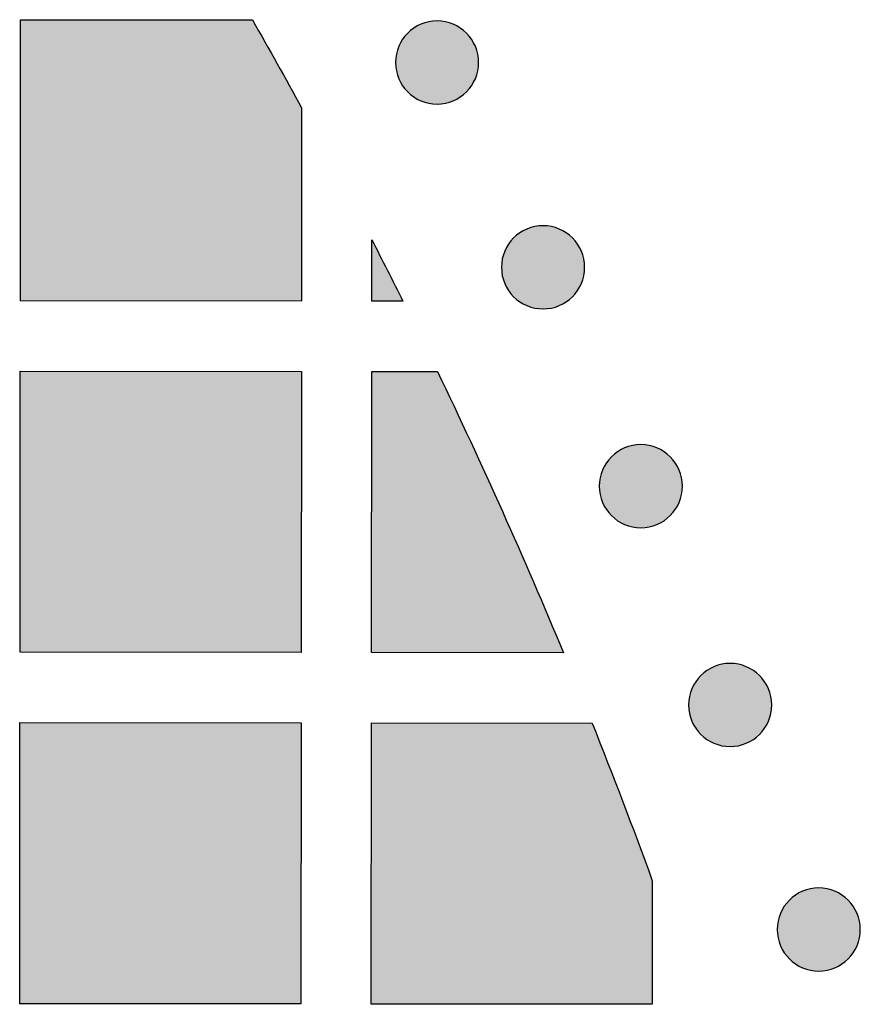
# Model space of a CAD drawing. Header units: millimetres. Extents: x -3873 to -97, y 912 to 4165.
# Tile 652 of 656: x -147 to -111, y 3995 to 4037. Entities that reach past the tile are written whole.
import ezdxf

# ---------------------------------------------------------------- set-up
doc = ezdxf.new("R2010")
doc.units = ezdxf.units.MM
doc.layers.add('pattern', color=7, linetype='Continuous', true_color=0x000000)

msp = doc.modelspace()

# ---------------------------------------------------------------- hatches: boundary and pattern name
at = {"layer": 'pattern'}
for points in [[(-134.567, 4033.376), (-134.575, 4025.125), (-146.575, 4025.136), (-146.564, 4037.136), (-136.671, 4037.127)], [(-130.04, 4036.565), (-130.012, 4036.592), (-129.983, 4036.619), (-129.953, 4036.646), (-129.922, 4036.672), (-129.89, 4036.698), (-129.858, 4036.723), (-129.825, 4036.748), (-129.791, 4036.772), (-129.756, 4036.795), (-129.72, 4036.818), (-129.683, 4036.84), (-129.646, 4036.861), (-129.608, 4036.882), (-129.569, 4036.901), (-129.53, 4036.92), (-129.49, 4036.938), (-129.449, 4036.955), (-129.408, 4036.971), (-129.366, 4036.986), (-129.323, 4037), (-129.28, 4037.013), (-129.237, 4037.025), (-129.193, 4037.036), (-129.149, 4037.046), (-129.104, 4037.055), (-129.059, 4037.062), (-129.014, 4037.069), (-128.968, 4037.074), (-128.922, 4037.078), (-128.877, 4037.081), (-128.831, 4037.083), (-128.785, 4037.083), (-128.739, 4037.083), (-128.693, 4037.081), (-128.647, 4037.078), (-128.602, 4037.074), (-128.556, 4037.068), (-128.511, 4037.062), (-128.466, 4037.054), (-128.421, 4037.045), (-128.377, 4037.035), (-128.333, 4037.024), (-128.29, 4037.012), (-128.247, 4036.999), (-128.204, 4036.985), (-128.162, 4036.97), (-128.121, 4036.954), (-128.08, 4036.937), (-128.04, 4036.919), (-128.001, 4036.9), (-127.962, 4036.88), (-127.924, 4036.86), (-127.887, 4036.838), (-127.85, 4036.816), (-127.815, 4036.793), (-127.78, 4036.77), (-127.746, 4036.746), (-127.712, 4036.721), (-127.68, 4036.696), (-127.648, 4036.67), (-127.618, 4036.644), (-127.588, 4036.617), (-127.559, 4036.59), (-127.531, 4036.562), (-127.503, 4036.534), (-127.476, 4036.505), (-127.449, 4036.475), (-127.423, 4036.444), (-127.397, 4036.413), (-127.372, 4036.38), (-127.348, 4036.347), (-127.324, 4036.313), (-127.3, 4036.278), (-127.278, 4036.242), (-127.256, 4036.206), (-127.234, 4036.168), (-127.214, 4036.13), (-127.194, 4036.092), (-127.175, 4036.052), (-127.158, 4036.012), (-127.141, 4035.971), (-127.125, 4035.93), (-127.109, 4035.888), (-127.095, 4035.846), (-127.082, 4035.803), (-127.07, 4035.759), (-127.059, 4035.715), (-127.05, 4035.671), (-127.041, 4035.626), (-127.033, 4035.581), (-127.027, 4035.536), (-127.022, 4035.491), (-127.017, 4035.445), (-127.015, 4035.399), (-127.013, 4035.353), (-127.012, 4035.307), (-127.013, 4035.261), (-127.015, 4035.215), (-127.018, 4035.17), (-127.022, 4035.124), (-127.027, 4035.079), (-127.034, 4035.033), (-127.041, 4034.988), (-127.05, 4034.944), (-127.06, 4034.899), (-127.071, 4034.856), (-127.083, 4034.812), (-127.096, 4034.769), (-127.111, 4034.727), (-127.126, 4034.685), (-127.142, 4034.643), (-127.159, 4034.603), (-127.177, 4034.563), (-127.196, 4034.523), (-127.215, 4034.484), (-127.236, 4034.447), (-127.257, 4034.409), (-127.279, 4034.373), (-127.302, 4034.337), (-127.326, 4034.302), (-127.35, 4034.268), (-127.374, 4034.235), (-127.4, 4034.202), (-127.425, 4034.171), (-127.452, 4034.14), (-127.478, 4034.11), (-127.506, 4034.081), (-127.533, 4034.053), (-127.561, 4034.026), (-127.59, 4033.999), (-127.62, 4033.972), (-127.651, 4033.946), (-127.683, 4033.92), (-127.715, 4033.895), (-127.748, 4033.87), (-127.783, 4033.846), (-127.818, 4033.823), (-127.853, 4033.8), (-127.89, 4033.778), (-127.927, 4033.757), (-127.965, 4033.736), (-128.004, 4033.717), (-128.043, 4033.698), (-128.083, 4033.68), (-128.124, 4033.663), (-128.166, 4033.647), (-128.207, 4033.632), (-128.25, 4033.618), (-128.293, 4033.605), (-128.336, 4033.593), (-128.38, 4033.582), (-128.425, 4033.572), (-128.469, 4033.563), (-128.514, 4033.556), (-128.56, 4033.549), (-128.605, 4033.544), (-128.651, 4033.54), (-128.696, 4033.537), (-128.742, 4033.535), (-128.788, 4033.535), (-128.834, 4033.535), (-128.88, 4033.537), (-128.926, 4033.54), (-128.972, 4033.544), (-129.017, 4033.55), (-129.062, 4033.556), (-129.107, 4033.564), (-129.152, 4033.573), (-129.196, 4033.583), (-129.24, 4033.594), (-129.283, 4033.606), (-129.326, 4033.619), (-129.369, 4033.633), (-129.411, 4033.648), (-129.452, 4033.664), (-129.493, 4033.681), (-129.533, 4033.699), (-129.572, 4033.718), (-129.611, 4033.738), (-129.649, 4033.758), (-129.686, 4033.78), (-129.723, 4033.802), (-129.758, 4033.824), (-129.793, 4033.848), (-129.827, 4033.872), (-129.861, 4033.897), (-129.893, 4033.922), (-129.925, 4033.948), (-129.955, 4033.974), (-129.985, 4034.001), (-130.014, 4034.028), (-130.042, 4034.056), (-130.07, 4034.084), (-130.097, 4034.113), (-130.124, 4034.143), (-130.15, 4034.173), (-130.176, 4034.205), (-130.201, 4034.238), (-130.225, 4034.271), (-130.25, 4034.305), (-130.273, 4034.34), (-130.296, 4034.376), (-130.318, 4034.412), (-130.339, 4034.449), (-130.359, 4034.487), (-130.379, 4034.526), (-130.398, 4034.566), (-130.416, 4034.606), (-130.433, 4034.647), (-130.449, 4034.688), (-130.464, 4034.73), (-130.478, 4034.772), (-130.491, 4034.815), (-130.503, 4034.859), (-130.514, 4034.903), (-130.524, 4034.947), (-130.532, 4034.992), (-130.54, 4035.037), (-130.546, 4035.082), (-130.552, 4035.127), (-130.556, 4035.173), (-130.559, 4035.219), (-130.56, 4035.265), (-130.561, 4035.311), (-130.56, 4035.357), (-130.558, 4035.402), (-130.555, 4035.448), (-130.551, 4035.494), (-130.546, 4035.539), (-130.539, 4035.585), (-130.532, 4035.63), (-130.523, 4035.674), (-130.513, 4035.718), (-130.502, 4035.762), (-130.49, 4035.806), (-130.477, 4035.849), (-130.463, 4035.891), (-130.447, 4035.933), (-130.431, 4035.974), (-130.414, 4036.015), (-130.396, 4036.055), (-130.377, 4036.095), (-130.358, 4036.133), (-130.337, 4036.171), (-130.316, 4036.209), (-130.294, 4036.245), (-130.271, 4036.281), (-130.248, 4036.316), (-130.224, 4036.35), (-130.199, 4036.383), (-130.174, 4036.415), (-130.148, 4036.447), (-130.121, 4036.478), (-130.095, 4036.508), (-130.068, 4036.537)], [(-125.517, 4027.823), (-125.488, 4027.85), (-125.459, 4027.877), (-125.429, 4027.904), (-125.399, 4027.93), (-125.367, 4027.956), (-125.335, 4027.981), (-125.301, 4028.006), (-125.267, 4028.03), (-125.232, 4028.053), (-125.196, 4028.076), (-125.16, 4028.098), (-125.123, 4028.119), (-125.085, 4028.139), (-125.046, 4028.159), (-125.006, 4028.178), (-124.966, 4028.196), (-124.926, 4028.213), (-124.884, 4028.229), (-124.842, 4028.244), (-124.8, 4028.258), (-124.757, 4028.271), (-124.713, 4028.283), (-124.669, 4028.294), (-124.625, 4028.304), (-124.58, 4028.312), (-124.535, 4028.32), (-124.49, 4028.326), (-124.445, 4028.332), (-124.399, 4028.336), (-124.353, 4028.339), (-124.307, 4028.34), (-124.261, 4028.341), (-124.216, 4028.34), (-124.17, 4028.339), (-124.124, 4028.336), (-124.078, 4028.331), (-124.033, 4028.326), (-123.988, 4028.319), (-123.943, 4028.312), (-123.898, 4028.303), (-123.854, 4028.293), (-123.81, 4028.282), (-123.766, 4028.27), (-123.723, 4028.257), (-123.681, 4028.243), (-123.639, 4028.228), (-123.598, 4028.211), (-123.557, 4028.194), (-123.517, 4028.176), (-123.477, 4028.158), (-123.439, 4028.138), (-123.401, 4028.117), (-123.363, 4028.096), (-123.327, 4028.074), (-123.291, 4028.051), (-123.256, 4028.028), (-123.222, 4028.004), (-123.189, 4027.979), (-123.157, 4027.954), (-123.125, 4027.928), (-123.094, 4027.902), (-123.064, 4027.875), (-123.035, 4027.848), (-123.007, 4027.82), (-122.98, 4027.792), (-122.953, 4027.763), (-122.926, 4027.733), (-122.9, 4027.702), (-122.874, 4027.671), (-122.849, 4027.638), (-122.824, 4027.605), (-122.8, 4027.571), (-122.777, 4027.536), (-122.754, 4027.5), (-122.732, 4027.463), (-122.711, 4027.426), (-122.69, 4027.388), (-122.671, 4027.349), (-122.652, 4027.31), (-122.634, 4027.27), (-122.617, 4027.229), (-122.601, 4027.188), (-122.586, 4027.146), (-122.572, 4027.103), (-122.559, 4027.06), (-122.547, 4027.017), (-122.536, 4026.973), (-122.526, 4026.929), (-122.517, 4026.884), (-122.51, 4026.839), (-122.503, 4026.794), (-122.498, 4026.748), (-122.494, 4026.703), (-122.491, 4026.657), (-122.489, 4026.611), (-122.489, 4026.565), (-122.489, 4026.519), (-122.491, 4026.473), (-122.494, 4026.427), (-122.499, 4026.382), (-122.504, 4026.336), (-122.51, 4026.291), (-122.518, 4026.246), (-122.527, 4026.201), (-122.537, 4026.157), (-122.548, 4026.113), (-122.56, 4026.07), (-122.573, 4026.027), (-122.587, 4025.984), (-122.602, 4025.943), (-122.618, 4025.901), (-122.635, 4025.86), (-122.653, 4025.82), (-122.672, 4025.781), (-122.692, 4025.742), (-122.713, 4025.704), (-122.734, 4025.667), (-122.756, 4025.631), (-122.779, 4025.595), (-122.802, 4025.56), (-122.826, 4025.526), (-122.851, 4025.493), (-122.876, 4025.46), (-122.902, 4025.429), (-122.928, 4025.398), (-122.955, 4025.368), (-122.982, 4025.339), (-123.01, 4025.311), (-123.038, 4025.283), (-123.067, 4025.256), (-123.097, 4025.23), (-123.128, 4025.203), (-123.159, 4025.178), (-123.192, 4025.152), (-123.225, 4025.128), (-123.259, 4025.104), (-123.294, 4025.08), (-123.33, 4025.058), (-123.366, 4025.036), (-123.404, 4025.014), (-123.442, 4024.994), (-123.48, 4024.974), (-123.52, 4024.956), (-123.56, 4024.938), (-123.601, 4024.921), (-123.642, 4024.905), (-123.684, 4024.89), (-123.727, 4024.875), (-123.77, 4024.862), (-123.813, 4024.85), (-123.857, 4024.84), (-123.901, 4024.83), (-123.946, 4024.821), (-123.991, 4024.813), (-124.036, 4024.807), (-124.082, 4024.802), (-124.127, 4024.798), (-124.173, 4024.795), (-124.219, 4024.793), (-124.265, 4024.792), (-124.311, 4024.793), (-124.357, 4024.795), (-124.402, 4024.798), (-124.448, 4024.802), (-124.494, 4024.807), (-124.539, 4024.814), (-124.584, 4024.822), (-124.628, 4024.83), (-124.673, 4024.84), (-124.717, 4024.851), (-124.76, 4024.863), (-124.803, 4024.877), (-124.845, 4024.891), (-124.887, 4024.906), (-124.929, 4024.922), (-124.969, 4024.939), (-125.01, 4024.957), (-125.049, 4024.976), (-125.088, 4024.996), (-125.126, 4025.016), (-125.163, 4025.037), (-125.199, 4025.059), (-125.235, 4025.082), (-125.27, 4025.106), (-125.304, 4025.13), (-125.337, 4025.154), (-125.37, 4025.18), (-125.401, 4025.206), (-125.432, 4025.232), (-125.462, 4025.259), (-125.491, 4025.286), (-125.519, 4025.313), (-125.546, 4025.341), (-125.574, 4025.371), (-125.6, 4025.4), (-125.627, 4025.431), (-125.652, 4025.463), (-125.677, 4025.495), (-125.702, 4025.529), (-125.726, 4025.563), (-125.749, 4025.598), (-125.772, 4025.633), (-125.794, 4025.67), (-125.815, 4025.707), (-125.836, 4025.745), (-125.855, 4025.784), (-125.874, 4025.823), (-125.892, 4025.864), (-125.909, 4025.904), (-125.925, 4025.946), (-125.94, 4025.988), (-125.954, 4026.03), (-125.967, 4026.073), (-125.979, 4026.117), (-125.99, 4026.16), (-126, 4026.205), (-126.009, 4026.249), (-126.016, 4026.294), (-126.023, 4026.34), (-126.028, 4026.385), (-126.032, 4026.431), (-126.035, 4026.477), (-126.037, 4026.522), (-126.037, 4026.568), (-126.037, 4026.614), (-126.035, 4026.66), (-126.032, 4026.706), (-126.028, 4026.752), (-126.022, 4026.797), (-126.016, 4026.842), (-126.008, 4026.887), (-125.999, 4026.932), (-125.99, 4026.976), (-125.979, 4027.02), (-125.966, 4027.064), (-125.953, 4027.107), (-125.939, 4027.149), (-125.924, 4027.191), (-125.908, 4027.232), (-125.891, 4027.273), (-125.873, 4027.313), (-125.854, 4027.352), (-125.834, 4027.391), (-125.814, 4027.429), (-125.792, 4027.466), (-125.77, 4027.503), (-125.748, 4027.539), (-125.724, 4027.573), (-125.7, 4027.608), (-125.675, 4027.641), (-125.65, 4027.673), (-125.624, 4027.705), (-125.598, 4027.736), (-125.571, 4027.765), (-125.544, 4027.794)], [(-130.243, 4025.12), (-131.575, 4025.122), (-131.573, 4027.744)], [(-134.59, 4010.125), (-146.59, 4010.136), (-146.578, 4022.136), (-134.578, 4022.124)], [(-123.391, 4010.114), (-131.59, 4010.122), (-131.578, 4022.121), (-128.771, 4022.119), (-125.998, 4016.154)], [(-121.342, 4018.479), (-121.314, 4018.507), (-121.285, 4018.534), (-121.255, 4018.561), (-121.224, 4018.587), (-121.193, 4018.613), (-121.16, 4018.638), (-121.127, 4018.662), (-121.093, 4018.686), (-121.058, 4018.71), (-121.022, 4018.733), (-120.985, 4018.755), (-120.948, 4018.776), (-120.91, 4018.796), (-120.871, 4018.816), (-120.832, 4018.835), (-120.792, 4018.853), (-120.751, 4018.87), (-120.71, 4018.886), (-120.668, 4018.901), (-120.625, 4018.915), (-120.582, 4018.928), (-120.539, 4018.94), (-120.495, 4018.951), (-120.451, 4018.961), (-120.406, 4018.969), (-120.361, 4018.977), (-120.316, 4018.983), (-120.27, 4018.989), (-120.225, 4018.993), (-120.179, 4018.996), (-120.133, 4018.997), (-120.087, 4018.998), (-120.041, 4018.997), (-119.995, 4018.995), (-119.949, 4018.992), (-119.904, 4018.988), (-119.858, 4018.983), (-119.813, 4018.976), (-119.768, 4018.969), (-119.723, 4018.96), (-119.679, 4018.95), (-119.635, 4018.939), (-119.592, 4018.927), (-119.549, 4018.914), (-119.506, 4018.9), (-119.464, 4018.884), (-119.423, 4018.868), (-119.382, 4018.851), (-119.342, 4018.833), (-119.303, 4018.814), (-119.264, 4018.795), (-119.226, 4018.774), (-119.189, 4018.753), (-119.152, 4018.731), (-119.117, 4018.708), (-119.082, 4018.685), (-119.048, 4018.66), (-119.015, 4018.636), (-118.982, 4018.61), (-118.951, 4018.585), (-118.92, 4018.558), (-118.89, 4018.532), (-118.861, 4018.505), (-118.833, 4018.477), (-118.805, 4018.449), (-118.778, 4018.42), (-118.752, 4018.39), (-118.725, 4018.359), (-118.7, 4018.327), (-118.674, 4018.295), (-118.65, 4018.262), (-118.626, 4018.228), (-118.602, 4018.193), (-118.58, 4018.157), (-118.558, 4018.12), (-118.536, 4018.083), (-118.516, 4018.045), (-118.496, 4018.006), (-118.478, 4017.967), (-118.46, 4017.927), (-118.443, 4017.886), (-118.427, 4017.845), (-118.411, 4017.803), (-118.397, 4017.76), (-118.384, 4017.717), (-118.372, 4017.674), (-118.361, 4017.63), (-118.352, 4017.585), (-118.343, 4017.541), (-118.335, 4017.496), (-118.329, 4017.451), (-118.324, 4017.405), (-118.32, 4017.359), (-118.317, 4017.314), (-118.315, 4017.268), (-118.314, 4017.222), (-118.315, 4017.176), (-118.317, 4017.13), (-118.32, 4017.084), (-118.324, 4017.039), (-118.329, 4016.993), (-118.336, 4016.948), (-118.344, 4016.903), (-118.352, 4016.858), (-118.362, 4016.814), (-118.373, 4016.77), (-118.385, 4016.727), (-118.398, 4016.684), (-118.413, 4016.641), (-118.428, 4016.599), (-118.444, 4016.558), (-118.461, 4016.517), (-118.479, 4016.477), (-118.498, 4016.438), (-118.518, 4016.399), (-118.538, 4016.361), (-118.559, 4016.324), (-118.581, 4016.287), (-118.604, 4016.252), (-118.628, 4016.217), (-118.652, 4016.183), (-118.676, 4016.149), (-118.702, 4016.117), (-118.727, 4016.085), (-118.754, 4016.055), (-118.78, 4016.025), (-118.808, 4015.996), (-118.835, 4015.968), (-118.863, 4015.94), (-118.892, 4015.913), (-118.922, 4015.886), (-118.953, 4015.86), (-118.985, 4015.834), (-119.017, 4015.809), (-119.051, 4015.785), (-119.085, 4015.761), (-119.12, 4015.737), (-119.155, 4015.715), (-119.192, 4015.693), (-119.229, 4015.671), (-119.267, 4015.651), (-119.306, 4015.631), (-119.345, 4015.612), (-119.385, 4015.594), (-119.426, 4015.578), (-119.468, 4015.561), (-119.51, 4015.546), (-119.552, 4015.532), (-119.595, 4015.519), (-119.639, 4015.507), (-119.682, 4015.496), (-119.727, 4015.487), (-119.771, 4015.478), (-119.816, 4015.47), (-119.862, 4015.464), (-119.907, 4015.459), (-119.953, 4015.454), (-119.999, 4015.452), (-120.044, 4015.45), (-120.09, 4015.449), (-120.136, 4015.45), (-120.182, 4015.452), (-120.228, 4015.455), (-120.274, 4015.459), (-120.319, 4015.464), (-120.364, 4015.471), (-120.409, 4015.478), (-120.454, 4015.487), (-120.498, 4015.497), (-120.542, 4015.508), (-120.585, 4015.52), (-120.628, 4015.533), (-120.671, 4015.547), (-120.713, 4015.563), (-120.754, 4015.579), (-120.795, 4015.596), (-120.835, 4015.614), (-120.874, 4015.633), (-120.913, 4015.652), (-120.951, 4015.673), (-120.988, 4015.694), (-121.025, 4015.716), (-121.061, 4015.739), (-121.095, 4015.763), (-121.129, 4015.787), (-121.163, 4015.811), (-121.195, 4015.837), (-121.227, 4015.862), (-121.257, 4015.889), (-121.287, 4015.915), (-121.316, 4015.943), (-121.344, 4015.97), (-121.372, 4015.998), (-121.399, 4016.027), (-121.426, 4016.057), (-121.452, 4016.088), (-121.478, 4016.12), (-121.503, 4016.152), (-121.528, 4016.185), (-121.552, 4016.22), (-121.575, 4016.254), (-121.598, 4016.29), (-121.62, 4016.327), (-121.641, 4016.364), (-121.661, 4016.402), (-121.681, 4016.441), (-121.7, 4016.48), (-121.718, 4016.52), (-121.735, 4016.561), (-121.751, 4016.602), (-121.766, 4016.644), (-121.78, 4016.687), (-121.793, 4016.73), (-121.805, 4016.773), (-121.816, 4016.817), (-121.826, 4016.862), (-121.834, 4016.906), (-121.842, 4016.951), (-121.848, 4016.996), (-121.854, 4017.042), (-121.858, 4017.088), (-121.861, 4017.133), (-121.862, 4017.179), (-121.863, 4017.225), (-121.862, 4017.271), (-121.86, 4017.317), (-121.857, 4017.363), (-121.853, 4017.408), (-121.848, 4017.454), (-121.841, 4017.499), (-121.834, 4017.544), (-121.825, 4017.589), (-121.815, 4017.633), (-121.804, 4017.677), (-121.792, 4017.72), (-121.779, 4017.763), (-121.765, 4017.806), (-121.75, 4017.848), (-121.733, 4017.889), (-121.716, 4017.93), (-121.698, 4017.97), (-121.679, 4018.009), (-121.66, 4018.048), (-121.639, 4018.086), (-121.618, 4018.123), (-121.596, 4018.16), (-121.573, 4018.195), (-121.55, 4018.23), (-121.526, 4018.264), (-121.501, 4018.298), (-121.476, 4018.33), (-121.45, 4018.362), (-121.424, 4018.392), (-121.397, 4018.422), (-121.37, 4018.451)], [(-117.53, 4009.142), (-117.502, 4009.17), (-117.473, 4009.197), (-117.443, 4009.224), (-117.412, 4009.25), (-117.38, 4009.276), (-117.348, 4009.301), (-117.314, 4009.326), (-117.28, 4009.35), (-117.245, 4009.373), (-117.21, 4009.396), (-117.173, 4009.418), (-117.136, 4009.439), (-117.098, 4009.459), (-117.059, 4009.479), (-117.02, 4009.498), (-116.98, 4009.516), (-116.939, 4009.533), (-116.897, 4009.549), (-116.855, 4009.564), (-116.813, 4009.578), (-116.77, 4009.591), (-116.727, 4009.603), (-116.683, 4009.614), (-116.638, 4009.624), (-116.594, 4009.632), (-116.549, 4009.64), (-116.503, 4009.646), (-116.458, 4009.652), (-116.412, 4009.656), (-116.366, 4009.659), (-116.321, 4009.66), (-116.275, 4009.661), (-116.229, 4009.66), (-116.183, 4009.659), (-116.137, 4009.655), (-116.091, 4009.651), (-116.046, 4009.646), (-116.001, 4009.639), (-115.956, 4009.632), (-115.911, 4009.623), (-115.867, 4009.613), (-115.823, 4009.602), (-115.78, 4009.59), (-115.737, 4009.577), (-115.694, 4009.563), (-115.652, 4009.548), (-115.611, 4009.531), (-115.57, 4009.514), (-115.53, 4009.496), (-115.491, 4009.478), (-115.452, 4009.458), (-115.414, 4009.437), (-115.377, 4009.416), (-115.34, 4009.394), (-115.304, 4009.371), (-115.27, 4009.348), (-115.236, 4009.324), (-115.202, 4009.299), (-115.17, 4009.274), (-115.138, 4009.248), (-115.108, 4009.222), (-115.078, 4009.195), (-115.049, 4009.168), (-115.021, 4009.14), (-114.993, 4009.112), (-114.966, 4009.083), (-114.939, 4009.053), (-114.913, 4009.022), (-114.887, 4008.991), (-114.862, 4008.958), (-114.837, 4008.925), (-114.813, 4008.891), (-114.79, 4008.856), (-114.767, 4008.82), (-114.745, 4008.783), (-114.724, 4008.746), (-114.704, 4008.708), (-114.684, 4008.669), (-114.665, 4008.63), (-114.647, 4008.59), (-114.63, 4008.549), (-114.614, 4008.508), (-114.599, 4008.466), (-114.585, 4008.423), (-114.572, 4008.38), (-114.56, 4008.337), (-114.549, 4008.293), (-114.539, 4008.249), (-114.531, 4008.204), (-114.523, 4008.159), (-114.517, 4008.114), (-114.511, 4008.068), (-114.507, 4008.023), (-114.504, 4007.977), (-114.503, 4007.931), (-114.502, 4007.885), (-114.503, 4007.839), (-114.505, 4007.793), (-114.508, 4007.747), (-114.512, 4007.702), (-114.517, 4007.656), (-114.524, 4007.611), (-114.531, 4007.566), (-114.54, 4007.521), (-114.55, 4007.477), (-114.561, 4007.433), (-114.573, 4007.39), (-114.586, 4007.347), (-114.6, 4007.304), (-114.615, 4007.262), (-114.632, 4007.221), (-114.649, 4007.18), (-114.667, 4007.14), (-114.686, 4007.101), (-114.705, 4007.062), (-114.726, 4007.024), (-114.747, 4006.987), (-114.769, 4006.95), (-114.792, 4006.915), (-114.815, 4006.88), (-114.839, 4006.846), (-114.864, 4006.813), (-114.889, 4006.78), (-114.915, 4006.749), (-114.941, 4006.718), (-114.968, 4006.688), (-114.995, 4006.659), (-115.023, 4006.631), (-115.051, 4006.603), (-115.08, 4006.576), (-115.11, 4006.55), (-115.141, 4006.523), (-115.172, 4006.498), (-115.205, 4006.472), (-115.238, 4006.448), (-115.272, 4006.424), (-115.307, 4006.4), (-115.343, 4006.378), (-115.38, 4006.356), (-115.417, 4006.334), (-115.455, 4006.314), (-115.494, 4006.294), (-115.533, 4006.276), (-115.573, 4006.258), (-115.614, 4006.241), (-115.655, 4006.225), (-115.697, 4006.21), (-115.74, 4006.195), (-115.783, 4006.182), (-115.826, 4006.17), (-115.87, 4006.159), (-115.914, 4006.15), (-115.959, 4006.141), (-116.004, 4006.133), (-116.049, 4006.127), (-116.095, 4006.122), (-116.14, 4006.118), (-116.186, 4006.115), (-116.232, 4006.113), (-116.278, 4006.112), (-116.324, 4006.113), (-116.37, 4006.115), (-116.416, 4006.118), (-116.461, 4006.122), (-116.507, 4006.127), (-116.552, 4006.134), (-116.597, 4006.142), (-116.642, 4006.15), (-116.686, 4006.16), (-116.73, 4006.171), (-116.773, 4006.183), (-116.816, 4006.196), (-116.859, 4006.211), (-116.901, 4006.226), (-116.942, 4006.242), (-116.983, 4006.259), (-117.023, 4006.277), (-117.062, 4006.296), (-117.101, 4006.316), (-117.139, 4006.336), (-117.176, 4006.357), (-117.213, 4006.379), (-117.248, 4006.402), (-117.283, 4006.426), (-117.317, 4006.45), (-117.35, 4006.474), (-117.383, 4006.5), (-117.414, 4006.525), (-117.445, 4006.552), (-117.475, 4006.579), (-117.504, 4006.606), (-117.532, 4006.633), (-117.56, 4006.661), (-117.587, 4006.69), (-117.614, 4006.72), (-117.64, 4006.751), (-117.665, 4006.783), (-117.691, 4006.815), (-117.715, 4006.849), (-117.739, 4006.883), (-117.763, 4006.918), (-117.785, 4006.953), (-117.807, 4006.99), (-117.829, 4007.027), (-117.849, 4007.065), (-117.869, 4007.104), (-117.887, 4007.143), (-117.905, 4007.184), (-117.922, 4007.224), (-117.938, 4007.266), (-117.954, 4007.308), (-117.968, 4007.35), (-117.981, 4007.393), (-117.993, 4007.437), (-118.004, 4007.48), (-118.013, 4007.525), (-118.022, 4007.569), (-118.03, 4007.614), (-118.036, 4007.66), (-118.041, 4007.705), (-118.045, 4007.751), (-118.048, 4007.797), (-118.05, 4007.842), (-118.051, 4007.888), (-118.05, 4007.934), (-118.048, 4007.98), (-118.045, 4008.026), (-118.041, 4008.072), (-118.036, 4008.117), (-118.029, 4008.162), (-118.021, 4008.207), (-118.013, 4008.252), (-118.003, 4008.296), (-117.992, 4008.34), (-117.98, 4008.384), (-117.967, 4008.427), (-117.952, 4008.469), (-117.937, 4008.511), (-117.921, 4008.552), (-117.904, 4008.593), (-117.886, 4008.633), (-117.867, 4008.672), (-117.847, 4008.711), (-117.827, 4008.749), (-117.806, 4008.786), (-117.784, 4008.823), (-117.761, 4008.859), (-117.737, 4008.893), (-117.713, 4008.928), (-117.689, 4008.961), (-117.663, 4008.993), (-117.638, 4009.025), (-117.611, 4009.056), (-117.585, 4009.085), (-117.557, 4009.114)], [(-134.592, 4007.125), (-134.604, 3995.125), (-146.604, 3995.136), (-146.592, 4007.136)], [(-119.599, 4000.386), (-119.604, 3995.11), (-131.604, 3995.122), (-131.592, 4007.122), (-122.169, 4007.113)], [(-113.747, 3999.558), (-113.719, 3999.586), (-113.69, 3999.613), (-113.66, 3999.639), (-113.629, 3999.666), (-113.598, 3999.691), (-113.565, 3999.717), (-113.532, 3999.741), (-113.498, 3999.765), (-113.463, 3999.789), (-113.427, 3999.811), (-113.391, 3999.833), (-113.353, 3999.854), (-113.315, 3999.875), (-113.276, 3999.895), (-113.237, 3999.913), (-113.197, 3999.931), (-113.156, 3999.948), (-113.115, 3999.964), (-113.073, 3999.979), (-113.03, 3999.993), (-112.987, 4000.006), (-112.944, 4000.018), (-112.9, 4000.029), (-112.856, 4000.039), (-112.811, 4000.048), (-112.766, 4000.056), (-112.721, 4000.062), (-112.675, 4000.067), (-112.63, 4000.071), (-112.584, 4000.074), (-112.538, 4000.076), (-112.492, 4000.077), (-112.446, 4000.076), (-112.4, 4000.074), (-112.355, 4000.071), (-112.309, 4000.067), (-112.263, 4000.062), (-112.218, 4000.055), (-112.173, 4000.047), (-112.129, 4000.039), (-112.084, 4000.029), (-112.04, 4000.018), (-111.997, 4000.006), (-111.954, 3999.992), (-111.911, 3999.978), (-111.87, 3999.963), (-111.828, 3999.947), (-111.788, 3999.93), (-111.747, 3999.912), (-111.708, 3999.893), (-111.669, 3999.873), (-111.631, 3999.853), (-111.594, 3999.832), (-111.558, 3999.809), (-111.522, 3999.787), (-111.487, 3999.763), (-111.453, 3999.739), (-111.42, 3999.714), (-111.387, 3999.689), (-111.356, 3999.663), (-111.325, 3999.637), (-111.295, 3999.61), (-111.266, 3999.583), (-111.238, 3999.556), (-111.21, 3999.527), (-111.183, 3999.498), (-111.157, 3999.469), (-111.13, 3999.438), (-111.105, 3999.406), (-111.08, 3999.374), (-111.055, 3999.34), (-111.031, 3999.306), (-111.007, 3999.271), (-110.985, 3999.236), (-110.963, 3999.199), (-110.942, 3999.162), (-110.921, 3999.124), (-110.901, 3999.085), (-110.883, 3999.046), (-110.865, 3999.005), (-110.848, 3998.965), (-110.832, 3998.923), (-110.817, 3998.881), (-110.803, 3998.839), (-110.79, 3998.796), (-110.778, 3998.752), (-110.767, 3998.708), (-110.757, 3998.664), (-110.748, 3998.619), (-110.741, 3998.575), (-110.734, 3998.529), (-110.729, 3998.484), (-110.725, 3998.438), (-110.722, 3998.392), (-110.72, 3998.346), (-110.719, 3998.301), (-110.72, 3998.255), (-110.722, 3998.209), (-110.725, 3998.163), (-110.729, 3998.117), (-110.735, 3998.072), (-110.741, 3998.027), (-110.749, 3997.982), (-110.757, 3997.937), (-110.767, 3997.893), (-110.778, 3997.849), (-110.79, 3997.805), (-110.804, 3997.762), (-110.818, 3997.72), (-110.833, 3997.678), (-110.849, 3997.637), (-110.866, 3997.596), (-110.884, 3997.556), (-110.903, 3997.516), (-110.923, 3997.478), (-110.943, 3997.44), (-110.965, 3997.403), (-110.987, 3997.366), (-111.009, 3997.33), (-111.033, 3997.295), (-111.057, 3997.261), (-111.082, 3997.228), (-111.107, 3997.196), (-111.133, 3997.164), (-111.159, 3997.133), (-111.186, 3997.104), (-111.213, 3997.075), (-111.24, 3997.046), (-111.269, 3997.019), (-111.298, 3996.992), (-111.328, 3996.965), (-111.358, 3996.939), (-111.39, 3996.913), (-111.422, 3996.888), (-111.456, 3996.863), (-111.49, 3996.839), (-111.525, 3996.816), (-111.56, 3996.793), (-111.597, 3996.771), (-111.634, 3996.75), (-111.672, 3996.73), (-111.711, 3996.71), (-111.751, 3996.691), (-111.791, 3996.673), (-111.831, 3996.656), (-111.873, 3996.64), (-111.915, 3996.625), (-111.957, 3996.611), (-112, 3996.598), (-112.044, 3996.586), (-112.088, 3996.575), (-112.132, 3996.565), (-112.177, 3996.557), (-112.222, 3996.549), (-112.267, 3996.543), (-112.312, 3996.537), (-112.358, 3996.533), (-112.404, 3996.53), (-112.45, 3996.528), (-112.495, 3996.528), (-112.541, 3996.529), (-112.587, 3996.53), (-112.633, 3996.533), (-112.679, 3996.538), (-112.724, 3996.543), (-112.769, 3996.549), (-112.814, 3996.557), (-112.859, 3996.566), (-112.903, 3996.576), (-112.947, 3996.587), (-112.991, 3996.599), (-113.034, 3996.612), (-113.076, 3996.626), (-113.118, 3996.641), (-113.159, 3996.657), (-113.2, 3996.675), (-113.24, 3996.693), (-113.28, 3996.711), (-113.318, 3996.731), (-113.356, 3996.752), (-113.393, 3996.773), (-113.43, 3996.795), (-113.466, 3996.818), (-113.501, 3996.841), (-113.535, 3996.865), (-113.568, 3996.89), (-113.6, 3996.915), (-113.632, 3996.941), (-113.663, 3996.967), (-113.692, 3996.994), (-113.721, 3997.021), (-113.75, 3997.049), (-113.777, 3997.077), (-113.804, 3997.106), (-113.831, 3997.136), (-113.857, 3997.167), (-113.883, 3997.198), (-113.908, 3997.231), (-113.933, 3997.264), (-113.957, 3997.298), (-113.98, 3997.333), (-114.003, 3997.369), (-114.025, 3997.405), (-114.046, 3997.443), (-114.066, 3997.481), (-114.086, 3997.52), (-114.105, 3997.559), (-114.123, 3997.599), (-114.14, 3997.64), (-114.156, 3997.681), (-114.171, 3997.723), (-114.185, 3997.766), (-114.198, 3997.809), (-114.21, 3997.852), (-114.221, 3997.896), (-114.231, 3997.94), (-114.239, 3997.985), (-114.247, 3998.03), (-114.253, 3998.075), (-114.259, 3998.121), (-114.263, 3998.166), (-114.266, 3998.212), (-114.268, 3998.258), (-114.268, 3998.304), (-114.267, 3998.35), (-114.266, 3998.396), (-114.263, 3998.442), (-114.258, 3998.487), (-114.253, 3998.533), (-114.247, 3998.578), (-114.239, 3998.623), (-114.23, 3998.667), (-114.22, 3998.712), (-114.209, 3998.756), (-114.197, 3998.799), (-114.184, 3998.842), (-114.17, 3998.885), (-114.155, 3998.926), (-114.139, 3998.968), (-114.121, 3999.009), (-114.103, 3999.049), (-114.085, 3999.088), (-114.065, 3999.127), (-114.044, 3999.165), (-114.023, 3999.202), (-114.001, 3999.238), (-113.978, 3999.274), (-113.955, 3999.309), (-113.931, 3999.343), (-113.906, 3999.376), (-113.881, 3999.409), (-113.855, 3999.44), (-113.829, 3999.471), (-113.802, 3999.501), (-113.775, 3999.53)]]:
    msp.add_hatch(color=256, dxfattribs=at).paths.add_polyline_path(points, flags=0)

# ---------------------------------------------------------------- linework, layer by layer
for points in [[(-134.567, 4033.376), (-134.575, 4025.125), (-146.575, 4025.136), (-146.564, 4037.136), (-136.671, 4037.127)], [(-130.243, 4025.12), (-131.575, 4025.122), (-131.573, 4027.744)], [(-123.391, 4010.114), (-131.59, 4010.122), (-131.578, 4022.121), (-128.771, 4022.119)], [(-119.599, 4000.386), (-119.604, 3995.11), (-131.604, 3995.122), (-131.592, 4007.122), (-122.169, 4007.113)]]:
    msp.add_lwpolyline(points, dxfattribs=at)
for points in [[(-134.59, 4010.125), (-146.59, 4010.136), (-146.578, 4022.136), (-134.578, 4022.124)], [(-134.592, 4007.125), (-134.604, 3995.125), (-146.604, 3995.136), (-146.592, 4007.136)]]:
    msp.add_lwpolyline(points, close=True, dxfattribs=at)
at = {"layer": 'pattern', "extrusion": (0, 0, -1)}
for centre in [(128.787, 4035.309), (124.263, 4026.567), (120.089, 4017.224), (116.276, 4007.887), (112.494, 3998.302)]:
    msp.add_circle(centre, 1.774, dxfattribs=at)
for start, end in [(150.19644, 151.23132), (152.76633, 153.47419), (154.27872, 157.44485), (158.22477, 159.95761)]:
    msp.add_arc((343.27, 3918.789), 238.09, start, end, dxfattribs=at)

doc.saveas('drawing.dxf')
